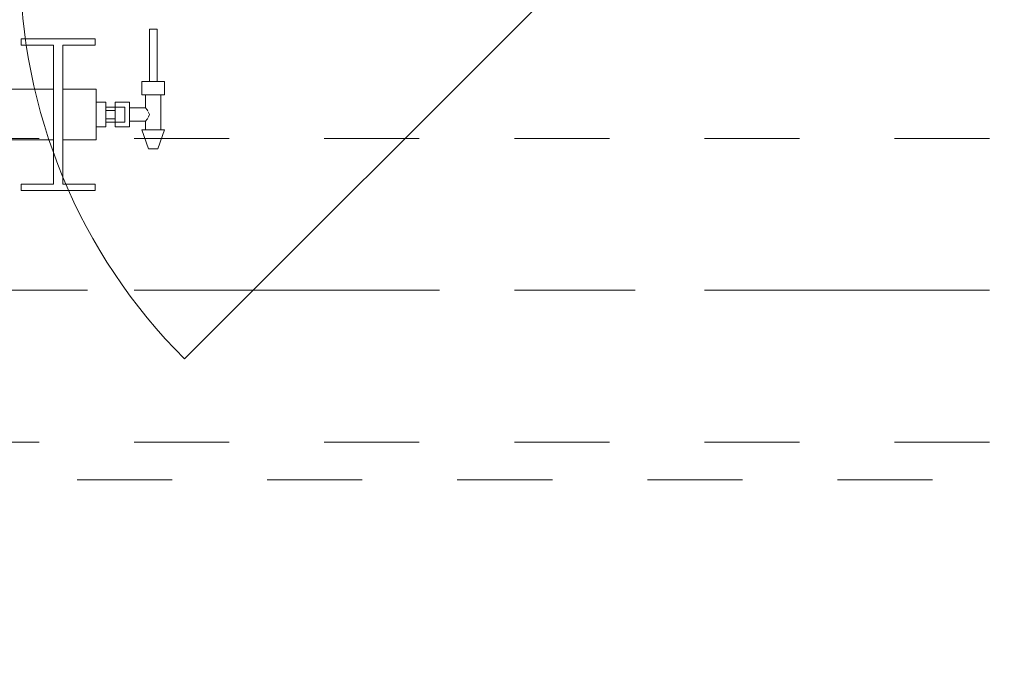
# Model space of a CAD drawing. Header units: metres. Extents: x -3.6 to 90.7, y -11.1 to 18.
# Tile 694 of 708: x 60.459 to 61.496, y 12.767 to 13.435. Entities that reach past the tile are written whole.
import ezdxf

# ---------------------------------------------------------------- set-up
doc = ezdxf.new("R2010")
doc.units = ezdxf.units.M
doc.header["$MEASUREMENT"] = 0
for name, pattern in [('Achse', [0.2, 0.1, -0.05, 0, -0.05]), ('Strichlinie doppelt', [0.546806, 0.264583, -0.105833, 0.070556, -0.105833]), ('Untersicht', [0.1, 0.075, -0.025]), ('Wipeout_Contour', [1, 0, -1])]:
    doc.linetypes.add(name, pattern=pattern)
for name, color, linetype in [('152 - Bemaßung_ Beschriftung.Ausbau', 7, 'Continuous'), ('451 - Universal.Achsen Raster', 7, 'Continuous'), ('604 - Struktur.Wand Aussen', 7, 'Continuous'), ('608 - Struktur.Träger', 7, 'Continuous'), ('801 - HKLSE.Heizung_ Klima_ Lüftung', 7, 'Continuous'), ('Neubau_653 - Abdeckung.TB Verkofferung', 7, 'Continuous')]:
    doc.layers.add(name, color=color, linetype=linetype)
doc.styles.add('ERSTELLTER_STIL_2', font='txt')
doc.dimstyles.new('ERSTELLTER_STIL__1', dxfattribs={"dimtxt": 0.1, "dimasz": 0.0532, "dimexe": 0.18, "dimexo": 0.0625, "dimgap": 0, "dimtad": 1, "dimzin": 0, "dimdsep": 46, "dimtxsty": 'ERSTELLTER_STIL_2', "dimblk": 'ARROWHEAD_2', "dimblk1": 'ARROWHEAD_2', "dimblk2": 'ARROWHEAD_2', "dimcen": 0.09, "dimse1": 1, "dimse2": 1, "dimclrd": 7, "dimclre": 7, "dimclrt": 7, "dimazin": 0, "dimtfac": 1, "dimtdec": 4, "dimtmove": 0, "dimatfit": 3, "dimfxl": 1, "dimtolj": 1, "dimtzin": 0, "dimarcsym": 0})
doc.dimstyles.new('ERSTELLTER_STIL__3', dxfattribs={"dimtxt": 0.1, "dimasz": 0.0532, "dimexe": 0.18, "dimexo": 0.0625, "dimgap": 0, "dimtad": 1, "dimtih": 1, "dimtoh": 1, "dimzin": 0, "dimdsep": 46, "dimtxsty": 'ERSTELLTER_STIL_2', "dimblk": 'ARROWHEAD_2', "dimblk1": 'ARROWHEAD_2', "dimblk2": 'ARROWHEAD_2', "dimcen": 0.09, "dimse1": 1, "dimse2": 1, "dimclrd": 7, "dimclre": 7, "dimclrt": 7, "dimazin": 0, "dimtfac": 1, "dimtdec": 4, "dimtmove": 0, "dimatfit": 3, "dimfxl": 1, "dimtolj": 1, "dimtzin": 0, "dimarcsym": 0})

# ---------------------------------------------------------------- blocks, each defined once
blk = doc.blocks.new('*D282')
at = {"layer": '152 - Bemaßung_ Beschriftung.Ausbau', "color": 7, "linetype": 'Continuous', "lineweight": 5}
for p, q in [((58.195, 15.3025), (58.195, 15.4075)), ((62.035, 15.3025), (62.035, 15.4075)), ((58.2152, 15.39), (58.1748, 15.32)), ((62.0552, 15.39), (62.0148, 15.32)), ((58.195, 15.355), (62.035, 15.355))]:
    blk.add_line(p, q, dxfattribs=at)
at = {"layer": '152 - Bemaßung_ Beschriftung.Ausbau', "color": 7, "lineweight": 5, "insert": (59.982, 15.375), "char_height": 0.1, "attachment_point": 7, "style": 'ERSTELLTER_STIL_2'}
blk.add_mtext('\\A1;{\\pql;\\fArial|b0|i0|c0|p38;3,84}', dxfattribs=at)
blk = doc.blocks.new('ARROWHEAD_2')
at = {"color": 0, "linetype": 'Continuous', "lineweight": 0}
for p, q in [((-0.378, -0.655), (0.378, 0.655)), ((0, 0), (-1, 0))]:
    blk.add_line(p, q, dxfattribs=at)
blk = doc.blocks.new('*D321')
at = {"layer": '152 - Bemaßung_ Beschriftung.Ausbau', "color": 7, "linetype": 'Continuous', "lineweight": 5}
for p, q in [((58.28, 15.8025), (58.28, 15.9075)), ((61.58, 15.8025), (61.58, 15.9075)), ((58.3002, 15.89), (58.2598, 15.82)), ((61.6002, 15.89), (61.5598, 15.82)), ((58.28, 15.855), (61.58, 15.855))]:
    blk.add_line(p, q, dxfattribs=at)
at = {"layer": '152 - Bemaßung_ Beschriftung.Ausbau', "color": 7, "lineweight": 5, "insert": (59.797, 15.875), "char_height": 0.1, "attachment_point": 7, "style": 'ERSTELLTER_STIL_2'}
blk.add_mtext('\\A1;{\\pql;\\fArial|b0|i0|c0|p38;3,30}', dxfattribs=at)
blk = doc.blocks.new('*D507')
at = {"layer": '152 - Bemaßung_ Beschriftung.Ausbau', "color": 7, "linetype": 'Continuous', "lineweight": 5}
for p, q in [((63.9, 13.4752), (63.97, 13.4348)), ((63.9875, 13.455), (63.8825, 13.455)), ((63.935, 8.255), (63.935, 13.455)), ((63.9, 8.2752), (63.97, 8.2348)), ((63.9875, 8.255), (63.8825, 8.255))]:
    blk.add_line(p, q, dxfattribs=at)
at = {"layer": '152 - Bemaßung_ Beschriftung.Ausbau', "color": 7, "lineweight": 5, "insert": (63.915, 10.722), "char_height": 0.1, "attachment_point": 7, "rotation": 90, "style": 'ERSTELLTER_STIL_2'}
blk.add_mtext('\\A1;{\\pql;\\fArial|b0|i0|c0|p38;5,20}', dxfattribs=at)

msp = doc.modelspace()

# ---------------------------------------------------------------- linework, layer by layer
at = {"layer": '451 - Universal.Achsen Raster', "color": 160, "linetype": 'Strichlinie doppelt', "lineweight": 9, "true_color": 0x3232ff}
msp.add_line((64.935, 13.15), (-3.175, 13.15), dxfattribs=at)
at = {"layer": '604 - Struktur.Wand Aussen', "color": 7, "linetype": 'Continuous', "lineweight": 9}
msp.add_line((61.05, 13.495), (60.6328, 13.0778), dxfattribs=at)
at = {"layer": '608 - Struktur.Träger', "color": 7, "linetype": 'Achse', "lineweight": 9}
msp.add_line((50.78, 13.15), (61.88, 13.15), dxfattribs=at)
at = {"layer": '608 - Struktur.Träger', "color": 7, "linetype": 'Untersicht', "lineweight": 13}
msp.add_line((50.78, 12.99), (61.88, 12.99), dxfattribs=at)
at = {"layer": 'Neubau_653 - Abdeckung.TB Verkofferung', "color": 1, "linetype": 'Untersicht', "lineweight": 9}
msp.add_line((51.12, 12.9505), (62.025, 12.9505), dxfattribs=at)

# ---------------------------------------------------------------- wipeouts: each hides what was drawn before it
at = {"color": 254, "linetype": 'Wipeout_Contour', "lineweight": 0, "ltscale": 14983.350043}
msp.add_wipeout([(59.34, 13.3617), (59.34, 13.3083), (59.375, 13.3083), (59.375, 13.2617), (59.341, 13.2617), (59.341, 13.255), (59.419, 13.255), (59.419, 13.2617), (59.385, 13.2617), (59.385, 13.3083), (59.455, 13.3083), (59.455, 13.2617), (59.421, 13.2617), (59.421, 13.255), (59.499, 13.255), (59.499, 13.2617), (59.465, 13.2617), (59.465, 13.3083), (59.535, 13.3083), (59.535, 13.2617), (59.501, 13.2617), (59.501, 13.255), (59.579, 13.255), (59.579, 13.2617), (59.545, 13.2617), (59.545, 13.3083), (59.615, 13.3083), (59.615, 13.2617), (59.581, 13.2617), (59.581, 13.255), (59.659, 13.255), (59.659, 13.2617), (59.625, 13.2617), (59.625, 13.3083), (59.695, 13.3083), (59.695, 13.2617), (59.661, 13.2617), (59.661, 13.255), (59.739, 13.255), (59.739, 13.2617), (59.705, 13.2617), (59.705, 13.3083), (59.775, 13.3083), (59.775, 13.2617), (59.741, 13.2617), (59.741, 13.255), (59.819, 13.255), (59.819, 13.2617), (59.785, 13.2617), (59.785, 13.3083), (59.855, 13.3083), (59.855, 13.2617), (59.821, 13.2617), (59.821, 13.255), (59.899, 13.255), (59.899, 13.2617), (59.865, 13.2617), (59.865, 13.3083), (59.935, 13.3083), (59.935, 13.2617), (59.901, 13.2617), (59.901, 13.255), (59.979, 13.255), (59.979, 13.2617), (59.945, 13.2617), (59.945, 13.3083), (60.015, 13.3083), (60.015, 13.2617), (59.981, 13.2617), (59.981, 13.255), (60.059, 13.255), (60.059, 13.2617), (60.025, 13.2617), (60.025, 13.3083), (60.095, 13.3083), (60.095, 13.2617), (60.061, 13.2617), (60.061, 13.255), (60.139, 13.255), (60.139, 13.2617), (60.105, 13.2617), (60.105, 13.3083), (60.175, 13.3083), (60.175, 13.2617), (60.141, 13.2617), (60.141, 13.255), (60.219, 13.255), (60.219, 13.2617), (60.185, 13.2617), (60.185, 13.3083), (60.255, 13.3083), (60.255, 13.2617), (60.221, 13.2617), (60.221, 13.255), (60.299, 13.255), (60.299, 13.2617), (60.265, 13.2617), (60.265, 13.3083), (60.335, 13.3083), (60.335, 13.2617), (60.301, 13.2617), (60.301, 13.255), (60.379, 13.255), (60.379, 13.2617), (60.345, 13.2617), (60.345, 13.3083), (60.415, 13.3083), (60.415, 13.2617), (60.381, 13.2617), (60.381, 13.255), (60.459, 13.255), (60.459, 13.2617), (60.425, 13.2617), (60.425, 13.3083), (60.495, 13.3083), (60.495, 13.2617), (60.461, 13.2617), (60.461, 13.255), (60.539, 13.255), (60.539, 13.2617), (60.505, 13.2617), (60.505, 13.3083), (60.54, 13.3083), (60.54, 13.3617), (60.505, 13.3617), (60.505, 13.4083), (60.539, 13.4083), (60.539, 13.415), (60.461, 13.415), (60.461, 13.4083), (60.495, 13.4083), (60.495, 13.3617), (60.425, 13.3617), (60.425, 13.4083), (60.459, 13.4083), (60.459, 13.415), (60.381, 13.415), (60.381, 13.4083), (60.415, 13.4083), (60.415, 13.3617), (60.345, 13.3617), (60.345, 13.4083), (60.379, 13.4083), (60.379, 13.415), (60.301, 13.415), (60.301, 13.4083), (60.335, 13.4083), (60.335, 13.3617), (60.265, 13.3617), (60.265, 13.4083), (60.299, 13.4083), (60.299, 13.415), (60.221, 13.415), (60.221, 13.4083), (60.255, 13.4083), (60.255, 13.3617), (60.185, 13.3617), (60.185, 13.4083), (60.219, 13.4083), (60.219, 13.415), (60.141, 13.415), (60.141, 13.4083), (60.175, 13.4083), (60.175, 13.3617), (60.105, 13.3617), (60.105, 13.4083), (60.139, 13.4083), (60.139, 13.415), (60.061, 13.415), (60.061, 13.4083), (60.095, 13.4083), (60.095, 13.3617), (60.025, 13.3617), (60.025, 13.4083), (60.059, 13.4083), (60.059, 13.415), (59.981, 13.415), (59.981, 13.4083), (60.015, 13.4083), (60.015, 13.3617), (59.945, 13.3617), (59.945, 13.4083), (59.979, 13.4083), (59.979, 13.415), (59.901, 13.415), (59.901, 13.4083), (59.935, 13.4083), (59.935, 13.3617), (59.865, 13.3617), (59.865, 13.4083), (59.899, 13.4083), (59.899, 13.415), (59.821, 13.415), (59.821, 13.4083), (59.855, 13.4083), (59.855, 13.3617), (59.785, 13.3617), (59.785, 13.4083), (59.819, 13.4083), (59.819, 13.415), (59.741, 13.415), (59.741, 13.4083), (59.775, 13.4083), (59.775, 13.3617), (59.705, 13.3617), (59.705, 13.4083), (59.739, 13.4083), (59.739, 13.415), (59.661, 13.415), (59.661, 13.4083), (59.695, 13.4083), (59.695, 13.3617), (59.625, 13.3617), (59.625, 13.4083), (59.659, 13.4083), (59.659, 13.415), (59.581, 13.415), (59.581, 13.4083), (59.615, 13.4083), (59.615, 13.3617), (59.545, 13.3617), (59.545, 13.4083), (59.579, 13.4083), (59.579, 13.415), (59.501, 13.415), (59.501, 13.4083), (59.535, 13.4083), (59.535, 13.3617), (59.465, 13.3617), (59.465, 13.4083), (59.499, 13.4083), (59.499, 13.415), (59.421, 13.415), (59.421, 13.4083), (59.455, 13.4083), (59.455, 13.3617), (59.385, 13.3617), (59.385, 13.4083), (59.419, 13.4083), (59.419, 13.415), (59.341, 13.415), (59.341, 13.4083), (59.375, 13.4083), (59.375, 13.3617)], dxfattribs=at).dxf.layer = '801 - HKLSE.Heizung_ Klima_ Lüftung'

# ---------------------------------------------------------------- next in the draw order: linework, layer by layer
at = {"layer": '801 - HKLSE.Heizung_ Klima_ Lüftung', "color": 7, "linetype": 'Continuous', "lineweight": 5}
for p, q in [((60.461, 13.415), (60.461, 13.4083)), ((60.461, 13.415), (60.461, 13.4083)), ((60.461, 13.4083), (60.495, 13.4083)), ((60.495, 13.4083), (60.495, 13.2617)), ((60.505, 13.2617), (60.505, 13.4083)), ((60.425, 13.3617), (60.495, 13.3617)), ((60.425, 13.3083), (60.495, 13.3083)), ((60.461, 13.2617), (60.461, 13.255)), ((60.495, 13.2617), (60.461, 13.2617)), ((60.461, 13.2617), (60.461, 13.255)), ((60.461, 13.255), (60.539, 13.255)), ((60.461, 13.255), (60.539, 13.255)), ((60.539, 13.2617), (60.505, 13.2617)), ((60.539, 13.255), (60.539, 13.2617))]:
    msp.add_line(p, q, dxfattribs=at)

# ---------------------------------------------------------------- next in the draw order: wipeouts: each hides what was drawn before it
at = {"color": 254, "linetype": 'Wipeout_Contour', "lineweight": 0, "ltscale": 1981.742003}
msp.add_wipeout([(60.54, 13.322), (60.55, 13.322), (60.55, 13.327), (60.56, 13.327), (60.56, 13.322), (60.575, 13.322), (60.575, 13.328), (60.592, 13.328), (60.592, 13.319), (60.588, 13.319), (60.595, 13.299), (60.605, 13.299), (60.612, 13.319), (60.608, 13.319), (60.608, 13.356), (60.612, 13.356), (60.612, 13.37), (60.604, 13.37), (60.604, 13.425), (60.596, 13.425), (60.596, 13.37), (60.588, 13.37), (60.588, 13.356), (60.592, 13.356), (60.592, 13.342), (60.575, 13.342), (60.575, 13.348), (60.56, 13.348), (60.56, 13.343), (60.55, 13.343), (60.55, 13.348), (60.54, 13.348)], dxfattribs=at).dxf.layer = '801 - HKLSE.Heizung_ Klima_ Lüftung'

# ---------------------------------------------------------------- next in the draw order: linework, layer by layer
at = {"layer": '604 - Struktur.Wand Aussen', "color": 7, "linetype": 'Continuous', "lineweight": 9}
msp.add_arc((61.05, 13.495), 0.59, 180, 225, dxfattribs=at)
at = {"layer": '608 - Struktur.Träger', "color": 7, "linetype": 'Untersicht', "lineweight": 13}
msp.add_line((50.78, 13.31), (61.88, 13.31), dxfattribs=at)
at = {"layer": '801 - HKLSE.Heizung_ Klima_ Lüftung', "color": 7, "linetype": 'Continuous', "lineweight": 5}
for p, q in [((60.596, 13.425), (60.5972, 13.425)), ((60.596, 13.425), (60.596, 13.37)), ((60.5972, 13.425), (60.6, 13.425)), ((60.6, 13.425), (60.6028, 13.425)), ((60.6028, 13.425), (60.604, 13.425)), ((60.604, 13.425), (60.604, 13.37)), ((60.539, 13.415), (60.461, 13.415)), ((60.505, 13.4083), (60.539, 13.4083)), ((60.539, 13.4083), (60.539, 13.415)), ((60.588, 13.37), (60.594, 13.37)), ((60.588, 13.37), (60.588, 13.356)), ((60.594, 13.37), (60.606, 13.37)), ((60.596, 13.37), (60.5972, 13.37)), ((60.5972, 13.37), (60.6, 13.37)), ((60.6, 13.37), (60.6028, 13.37)), ((60.6028, 13.37), (60.604, 13.37)), ((60.606, 13.37), (60.612, 13.37)), ((60.612, 13.37), (60.612, 13.356)), ((60.505, 13.3617), (60.54, 13.3617)), ((60.54, 13.3617), (60.54, 13.3539)), ((60.588, 13.356), (60.594, 13.356)), ((60.592, 13.356), (60.592, 13.342)), ((60.594, 13.356), (60.606, 13.356)), ((60.606, 13.356), (60.612, 13.356)), ((60.608, 13.356), (60.608, 13.319)), ((60.54, 13.3539), (60.54, 13.335)), ((60.54, 13.348), (60.55, 13.348)), ((60.55, 13.348), (60.55, 13.335)), ((60.56, 13.343), (60.56, 13.348)), ((60.56, 13.348), (60.56, 13.3415)), ((60.575, 13.348), (60.56, 13.348)), ((60.575, 13.348), (60.575, 13.3415)), ((60.54, 13.335), (60.54, 13.3161)), ((60.56, 13.343), (60.55, 13.343)), ((60.55, 13.3393), (60.56, 13.3393)), ((60.55, 13.335), (60.55, 13.322)), ((60.56, 13.343), (60.56, 13.3407)), ((60.56, 13.343), (60.57, 13.343)), ((60.56, 13.343), (60.56, 13.3407)), ((60.56, 13.3415), (60.56, 13.3393)), ((60.56, 13.3407), (60.56, 13.335)), ((60.56, 13.3407), (60.56, 13.3393)), ((60.56, 13.3393), (60.56, 13.335)), ((60.56, 13.335), (60.56, 13.3307)), ((60.56, 13.335), (60.56, 13.3293)), ((60.57, 13.343), (60.57, 13.3407)), ((60.57, 13.3407), (60.57, 13.335)), ((60.57, 13.335), (60.57, 13.3293)), ((60.592, 13.342), (60.575, 13.342)), ((60.575, 13.3415), (60.575, 13.3285)), ((60.592, 13.342), (60.5937, 13.3399)), ((60.5937, 13.3399), (60.5942, 13.3389)), ((60.5947, 13.3379), (60.5961, 13.335)), ((60.5961, 13.335), (60.5947, 13.3321)), ((60.55, 13.3307), (60.56, 13.3307)), ((60.56, 13.327), (60.55, 13.327)), ((60.56, 13.3307), (60.56, 13.3285)), ((60.56, 13.3307), (60.56, 13.3293)), ((60.56, 13.3293), (60.56, 13.327)), ((60.56, 13.3293), (60.56, 13.327)), ((60.56, 13.3285), (60.56, 13.322)), ((60.56, 13.327), (60.57, 13.327)), ((60.56, 13.322), (60.56, 13.327)), ((60.57, 13.3293), (60.57, 13.327)), ((60.575, 13.3285), (60.575, 13.322)), ((60.592, 13.328), (60.575, 13.328)), ((60.5937, 13.3301), (60.592, 13.328)), ((60.592, 13.328), (60.592, 13.319)), ((60.5942, 13.3311), (60.5937, 13.3301)), ((60.54, 13.322), (60.55, 13.322)), ((60.54, 13.322), (60.55, 13.322)), ((60.54, 13.322), (60.55, 13.322)), ((60.54, 13.322), (60.55, 13.322)), ((60.54, 13.3161), (60.54, 13.3083)), ((60.575, 13.322), (60.56, 13.322)), ((60.588, 13.319), (60.5915, 13.319)), ((60.588, 13.319), (60.595, 13.299)), ((60.5915, 13.319), (60.6, 13.319)), ((60.6, 13.319), (60.6085, 13.319)), ((60.612, 13.319), (60.605, 13.299)), ((60.6085, 13.319), (60.612, 13.319)), ((60.505, 13.3083), (60.54, 13.3083)), ((60.595, 13.299), (60.5965, 13.299)), ((60.5965, 13.299), (60.6, 13.299)), ((60.6, 13.299), (60.6035, 13.299)), ((60.6035, 13.299), (60.605, 13.299))]:
    msp.add_line(p, q, dxfattribs=at)

# ---------------------------------------------------------------- next in the draw order: dimensions: what is measured, and where the dimension line sits
at = {"layer": '152 - Bemaßung_ Beschriftung.Ausbau', "color": 7, "linetype": 'Continuous', "lineweight": 5}
for base, p1, p2, picture, middle in [((61.58, 15.855), (58.28, 13), (61.58, 13), '*D321', (59.9268, 15.925)), ((62.035, 15.355), (58.195, 10.6275), (62.035, 13.455), '*D282', (60.1119, 15.425))]:
    dim = msp.add_linear_dim(base=base, p1=p1, p2=p2, dimstyle='ERSTELLTER_STIL__3', dxfattribs=at)
    dim.commit()
    dim.dimension.update_dxf_attribs({"geometry": picture, "text_midpoint": middle, "dimtype": 160})
dim = msp.add_linear_dim(base=(63.935, 13.455), p1=(58.13, 8.255), p2=(62.035, 13.455), angle=90, dimstyle='ERSTELLTER_STIL__1', dxfattribs=at)
dim.commit()
dim.dimension.update_dxf_attribs({"geometry": '*D507', "text_midpoint": (63.865, 10.8519), "dimtype": 160, "text_rotation": 90})

doc.saveas('drawing.dxf')
